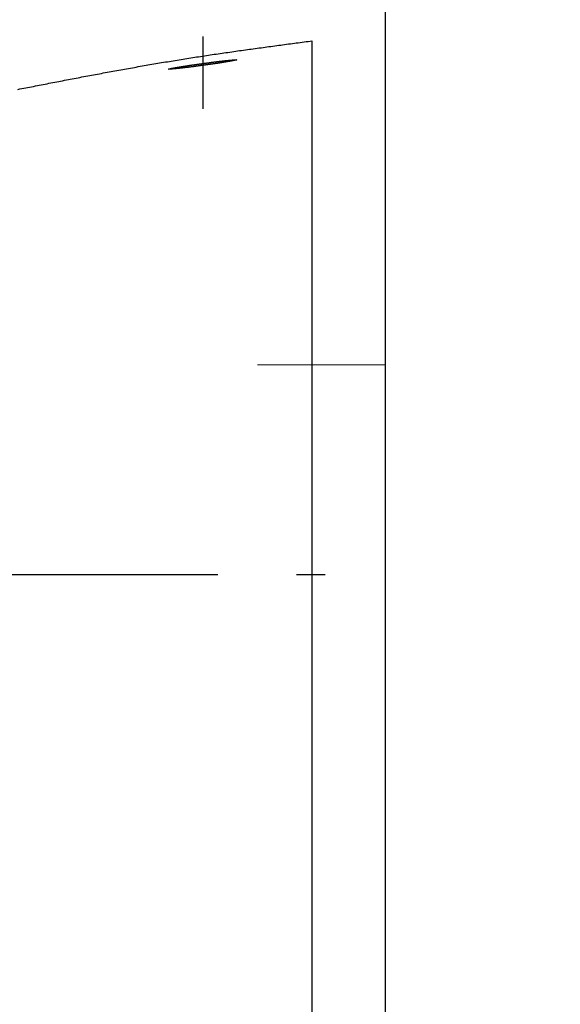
# Model space of a CAD drawing. Header units: millimetres. Extents: x -604189 to 881711, y -381903 to -7297.
# Tile 897 of 1056: x -558510 to -558338, y -165594 to -165280. Entities that reach past the tile are written whole.
import ezdxf

# ---------------------------------------------------------------- set-up
doc = ezdxf.new("R2010")
doc.units = ezdxf.units.MM
doc.header["$LTSCALE"] = 100
for name, pattern in [('0.5_0.5', [1, 0.5, -0.5]), ('ACAD_ISO04W100', [30.5, 24, -3, 0.5, -3]), ('CENTER', [2, 1.25, -0.25, 0.25, -0.25])]:
    doc.linetypes.add(name, pattern=pattern)
doc.layers.get('Defpoints').update_dxf_attribs({"color": 30})
doc.layers.add('2', color=2, linetype='Continuous', lineweight=25)
doc.layers.add('strop osie', color=80, linetype='ACAD_ISO04W100', lineweight=5)
doc.layers.add('OPIS', color=7, linetype='Continuous')
doc.styles.get("Standard").update_dxf_attribs({"font": 'romans.shx', "width": 0.5})
doc.dimstyles.new('1 50', dxfattribs={"dimtxt": 150, "dimasz": 80, "dimexe": 1, "dimexo": 1, "dimgap": 20, "dimtad": 1, "dimdec": 0, "dimlfac": 0.1, "dimtxsty": 'Standard', "dimblk": 'ARCHTICK', "dimcen": 200, "dimclrd": 2, "dimadec": 1, "dimazin": 0, "dimtfac": 1, "dimtdec": 0, "dimtmove": 0, "dimatfit": 3, "dimldrblk": 'ARCHTICK', "dimfxl": 120, "dimfxlon": 1, "dimtfill": 1, "dimarcsym": 0})

# ---------------------------------------------------------------- blocks, each defined once
blk = doc.blocks.new('_ArchTick')
at = {"layer": 'strop osie', "color": 0, "const_width": 0.15}
blk.add_lwpolyline([(-0.5, -0.5), (0.5, 0.5)], dxfattribs=at)
blk = doc.blocks.new('*D3294')
at = {"layer": 'Defpoints', "color": 0, "linetype": 'ByBlock', "lineweight": 5, "transparency": 16777216}
for p in [(-595783.13, -159420.3), (-593748.92, -159420.3), (-552118.94, -179940.3)]:
    blk.add_point(p, dxfattribs=at)
at = {"layer": 'OPIS', "color": 0, "linetype": 'Continuous', "lineweight": -2, "transparency": 16777216}
for p, q in [((-595723.13, -159420.3), (-595784.13, -159420.3)), ((-595723.13, -179940.3), (-595784.13, -179940.3))]:
    blk.add_line(p, q, dxfattribs=at)
at = {"layer": 'OPIS', "color": 2, "lineweight": -2, "transparency": 16777216}
blk.add_line((-595783.13, -179940.3), (-595783.13, -159420.3), dxfattribs=at)
at = {"layer": 'OPIS', "color": 2, "linetype": 'ByBlock', "lineweight": -2, "transparency": 16777216, "xscale": 80, "yscale": 80, "zscale": 80}
for p, rotation in [((-595783.13, -159420.3), 90), ((-595783.13, -179940.3), 270)]:
    blk.add_blockref('_ArchTick', p, dxfattribs=dict(at, rotation=rotation))
at = {"layer": 'OPIS', "color": 0, "linetype": 'ByBlock', "lineweight": 13, "transparency": 16777216, "insert": (-595878.13, -169680.3), "char_height": 150, "attachment_point": 5, "rotation": 90, "bg_fill": 3, "box_fill_scale": 1.1, "bg_fill_color": 256, "bg_fill_true_color": 13158600, "bg_fill_transparency": 0}
blk.add_mtext('2052', dxfattribs=at)

msp = doc.modelspace()

# ---------------------------------------------------------------- hatches: boundary and pattern name
at = {"layer": 'OPIS', "linetype": 'ByBlock', "lineweight": 15}
h = msp.add_hatch(dxfattribs=at)
h.set_pattern_fill('ANSI37', color=0, scale=80, angle=45)
h.set_pattern_definition([(90, (-306927.96, 32475.8), (-254, 0), []), (180, (-306927.96, 32475.8), (-3e-14, -254), [])])
h.paths.add_polyline_path([(-559745.62, -168470.3), (-559845.62, -168470.3), (-559845.62, -168410.3), (-559745.62, -168410.3), (-559745.62, -168350.3), (-560845.62, -168350.3), (-560845.62, -168410.3), (-560745.62, -168410.3), (-560745.62, -168470.3, 0.267949), (-560295.62, -169249.73), (-560295.62, -169481.18, -0.414214), (-559952.68, -169824.12, -1), (-560638.55, -169824.12, -0.414214), (-560295.62, -169481.18), (-560295.62, -169249.73, -0.267949), (-560745.62, -168470.3), (-560845.62, -168470.3), (-560845.62, -168350.3), (-561118.92, -168350.3), (-561118.92, -172095.29), (-559553.92, -172095.29), (-559553.92, -168350.3), (-559745.62, -168350.3)])
h.paths.add_polyline_path([(-560989.24, -171970.29), (-560989.24, -171369.43), (-560514.24, -171369.43, -0.414232), (-560506.24, -171377.43), (-560506.24, -171961.44, -0.403374), (-560513.94, -171969.43), (-560989.24, -171969.43), (-560998.92, -171970.29)], flags=16)
h.paths.add_polyline_path([(-560569.24, -171447.43), (-560569.24, -171891.43, -0.414209), (-560619.24, -171941.43), (-560824.24, -171941.43, -0.414225), (-560874.24, -171891.43), (-560874.24, -171447.43, -0.414209), (-560824.24, -171397.43), (-560619.24, -171397.43, -0.414216)], flags=0)
h.paths.add_polyline_path([(-560754.74, -171692.27), (-560768.26, -171689.53), (-560778.52, -171674.09), (-560777.58, -171669.43), (-560791.34, -171669.43), (-560788.51, -171683.42), (-560780.62, -171695.31), (-560768.73, -171703.21), (-560754.74, -171706.03)], flags=0)
h.paths.add_polyline_path([(-560926.54, -171669.43), (-560944.04, -171669.43), (-560944.04, -171669.43), (-560938.91, -171681.81), (-560926.54, -171686.93)], flags=0)
h.paths.add_polyline_path([(-559553.93, -164304.92), (-559553.93, -164080.3), (-560998.92, -164080.3), (-560998.92, -164130.3), (-561051.76, -164130.3), (-561051.76, -164230.3), (-561112.41, -164230.3), (-561118.26, -165128.24), (-561111.76, -165130.3), (-561051.76, -165130.3), (-561051.76, -165230.3), (-560998.92, -165230.3), (-560998.92, -165930.3), (-560968.92, -165930.3), (-559691.76, -165930.3), (-559691.76, -166884.92, -0.259771), (-560368.47, -166480.3), (-560576.78, -166480.3, -0.694758), (-561118.92, -166682.14), (-561118.92, -167150.3), (-559553.92, -167150.3), (-559553.92, -165742.59, -0.501722), (-560517.89, -165023.75, -0.501722)])
h.paths.add_polyline_path([(-561051.76, -166930.3), (-561051.76, -167030.3), (-561111.76, -167030.3), (-561111.76, -166930.3)], flags=16)
h.paths.add_polyline_path([(-559553.93, -164304.92, 0.501722), (-560517.89, -165023.75, 0.501722), (-559553.92, -165742.59)], flags=17)
h.paths.add_polyline_path([(-559017.89, -165023.75, 0.331805), (-559553.93, -164304.92), (-559553.92, -165742.59, 0.331804)], flags=17)
h.paths.add_polyline_path([(-558393.92, -165930.3), (-559553.92, -165930.3), (-559553.92, -167030.3), (-558393.92, -167030.3)])
edge = h.paths.add_edge_path(flags=16)
edge.add_ellipse((-558869.26, -166529.06), major_axis=(0, 174.94), ratio=0.835608, start_angle=0, end_angle=180, ccw=False)
edge.add_line((-558869.02, -166354.09), (-558868.84, -166354.11))
edge.add_line((-558868.84, -166354.11), (-558551.76, -166354.11))
edge.add_ellipse((-558534.04, -166361.13), major_axis=(0, 22.07), ratio=0.905257, start_angle=0, end_angle=83.7318, ccw=False)
edge.add_line((-558534.04, -166339.06), (-558415.44, -166339.06))
edge.add_line((-558415.44, -166339.06), (-558415.44, -166719.06))
edge.add_line((-558415.44, -166719.06), (-558534.04, -166719.06))
edge.add_ellipse((-558534.04, -166696.99), major_axis=(0, 22.07), ratio=0.905257, start_angle=108.5291, end_angle=180, ccw=False)
edge.add_line((-558552.98, -166704), (-558869.26, -166704))
edge = h.paths.add_edge_path(flags=16)
edge.add_ellipse((-558655.15, -165473.07), major_axis=(119.58, 0), ratio=0.975462, start_angle=134.5349, end_angle=225.4651, ccw=False)
edge.add_ellipse((-558571.36, -165553.09), major_axis=(-236.83, 0), ratio=0.975462, start_angle=293.0771, end_angle=315.0646, ccw=False)
edge.add_ellipse((-558581.12, -165519.06), major_axis=(-200.96, 0), ratio=0.975462, start_angle=268.8691, end_angle=294.416, ccw=False)
edge.add_line((-558577.16, -165323.07), (-558434.73, -165323.07))
edge.add_line((-558434.73, -165323.07), (-558434.73, -165623.07))
edge.add_line((-558434.73, -165623.07), (-558577.16, -165623.07))
edge.add_ellipse((-558581.12, -165427.08), major_axis=(200.96, 0), ratio=0.975462, start_angle=245.584, end_angle=271.1309, ccw=False)
edge.add_ellipse((-558571.36, -165393.05), major_axis=(-236.83, 0), ratio=0.975462, start_angle=404.9354, end_angle=426.9229, ccw=False)
h.paths.add_polyline_path([(-559691.76, -166075.3), (-560476.99, -166075.3, 0.131652), (-560368.47, -166480.3), (-559691.76, -166480.3)], flags=17)
h.paths.add_polyline_path([(-560476.99, -166075.3), (-559691.76, -166075.3), (-559691.76, -165930.3), (-560991.76, -165930.3), (-561051.76, -165930.3), (-561051.76, -166030.3), (-561118.92, -166030.3), (-561118.92, -166278.47, -0.694758), (-560576.78, -166480.3), (-560368.47, -166480.3, -0.131652)], flags=17)
h.paths.add_polyline_path([(-571773.92, -161590.54), (-574108.19, -161590.54), (-574098.92, -166615.29), (-571773.92, -166615.28)])
h.paths.add_polyline_path([(-559933.22, -164919.2), (-558639.2, -164919.2), (-558639.2, -164793.34), (-559933.22, -164793.34)], flags=25)
h.paths.add_polyline_path([(-560038.72, -166687.59), (-559732.99, -166687.59), (-559732.99, -166284.59), (-560038.72, -166284.59)], flags=25)
h.paths.add_polyline_path([(-559928.87, -165007.1), (-559413.75, -165007.1), (-559413.75, -164907.76), (-559928.87, -164907.76)], flags=9)
h.paths.add_polyline_path([(-559933.22, -164919.2), (-558639.2, -164919.2), (-558639.2, -164793.34), (-559933.22, -164793.34)], flags=25)
h.paths.add_polyline_path([(-560330.86, -165014.58), (-559994.18, -165014.58), (-559994.18, -164899.19), (-560330.86, -164899.19)], flags=24)
h.paths.add_polyline_path([(-560290.2, -164902.84), (-560108.35, -164902.84), (-560108.35, -164804.81), (-560290.2, -164804.81)], flags=24)
h.paths.add_polyline_path([(-560498.87, -166997.34), (-559983.74, -166997.34), (-559983.74, -166898), (-560498.87, -166898)], flags=24)
h.paths.add_polyline_path([(-560498.79, -166887.34), (-559655.72, -166887.34), (-559655.72, -166788), (-560498.79, -166788)], flags=24)
h.paths.add_polyline_path([(-560900.85, -167004.82), (-560564.18, -167004.82), (-560564.18, -166889.44), (-560900.85, -166889.44)], flags=24)
h.paths.add_polyline_path([(-560860.2, -166893.08), (-560678.35, -166893.08), (-560678.35, -166795.05), (-560860.2, -166795.05)], flags=24)
h.paths.add_polyline_path([(-560525.17, -170610.56), (-560010.05, -170610.56), (-560010.05, -170511.22), (-560525.17, -170511.22)], flags=24)
h.paths.add_polyline_path([(-560529.51, -170522.67), (-559444.31, -170522.67), (-559444.31, -170396.8), (-560529.51, -170396.8)], flags=9)
h.paths.add_polyline_path([(-560927.16, -170618.04), (-560590.48, -170618.04), (-560590.48, -170502.66), (-560927.16, -170502.66)], flags=24)
h.paths.add_polyline_path([(-560886.5, -170506.3), (-560704.65, -170506.3), (-560704.65, -170408.27), (-560886.5, -170408.27)], flags=24)
h.paths.add_polyline_path([(-560065.3, -168940.36), (-560065.3, -168600.66), (-560513.08, -168600.66), (-560513.08, -168940.36)], flags=24)
h.paths.add_polyline_path([(-559111.53, -164087.39), (-558760.99, -164087.39), (-558760.82, -164093.19), (-558760.64, -164099), (-558760.48, -164104.8), (-558760.31, -164110.61), (-558760.15, -164116.41), (-558759.99, -164122.22), (-558759.84, -164128.03), (-558759.68, -164133.83), (-558759.53, -164139.64), (-558759.39, -164145.44), (-558759.24, -164151.25), (-558759.1, -164157.06), (-558758.97, -164162.86), (-558758.83, -164168.67), (-558758.7, -164174.47), (-558758.57, -164180.28), (-558758.45, -164186.09), (-558758.33, -164191.89), (-558758.21, -164197.7), (-558758.09, -164203.51), (-558757.98, -164209.32), (-558757.87, -164215.12), (-558757.77, -164220.93), (-558757.66, -164226.74), (-558757.56, -164232.54), (-558757.47, -164238.35), (-558757.37, -164244.16), (-558757.28, -164249.96), (-558757.19, -164255.77), (-558757.11, -164261.58), (-558757.02, -164267.39), (-558756.95, -164273.19), (-558756.87, -164279), (-558756.8, -164284.81), (-558756.73, -164290.62), (-558756.66, -164296.42), (-558756.6, -164302.23), (-558756.54, -164308.04), (-558756.48, -164313.85), (-558756.43, -164319.65), (-558756.38, -164325.46), (-558756.33, -164331.27), (-558756.29, -164337.08), (-558756.25, -164342.89), (-558756.21, -164348.69), (-558756.18, -164354.5), (-558756.15, -164360.31), (-558756.12, -164366.12), (-558756.09, -164371.92), (-558756.07, -164377.73), (-558756.04, -164383.54), (-558756.02, -164389.35), (-558756, -164395.16), (-558756, -164400.96), (-558756.01, -164406.77), (-558756.03, -164412.58), (-558756.07, -164418.39), (-558756.13, -164424.2), (-558756.21, -164430), (-558756.31, -164435.81), (-558756.42, -164441.62), (-558756.56, -164447.42), (-558756.72, -164453.23), (-558756.9, -164459.03), (-558757.1, -164464.84), (-558757.32, -164470.64), (-558757.57, -164476.45), (-558757.84, -164482.25), (-558758.14, -164488.05), (-558758.47, -164493.85), (-558758.84, -164499.64), (-558759.24, -164505.44), (-558759.68, -164511.23), (-558760.17, -164517.01), (-558760.73, -164522.8), (-558761.35, -164528.57), (-558762.06, -164534.33), (-558762.87, -164540.08), (-558763.81, -164545.82), (-558764.88, -164551.52), (-558766.12, -164557.2), (-558767.54, -164562.83), (-558769.18, -164568.4), (-558771.06, -164573.89), (-558773.23, -164579.28), (-558775.74, -164584.52), (-558778.61, -164589.57), (-558781.9, -164594.35), (-558785.63, -164598.8), (-558789.81, -164602.83), (-558794.37, -164606.41), (-558799.26, -164609.56), (-558804.38, -164612.28), (-558809.69, -164614.63), (-558815.14, -164616.63), (-558820.69, -164618.33), (-558826.33, -164619.75), (-558832.01, -164620.95), (-558837.73, -164621.95), (-558843.48, -164622.79), (-558849.24, -164623.49), (-558855.02, -164624.09), (-558860.81, -164624.61), (-558866.6, -164625.06), (-558872.39, -164625.43), (-558878.19, -164625.74), (-558883.99, -164626), (-558889.8, -164626.2), (-558895.6, -164626.36), (-558901.41, -164626.48), (-558907.22, -164626.57), (-558913.03, -164626.63), (-558918.83, -164626.66), (-558924.64, -164626.68), (-558930.45, -164626.69), (-558936.26, -164626.69), (-558941.52, -164626.69), (-558946.78, -164626.69), (-558952.05, -164626.67), (-558957.31, -164626.65), (-558962.57, -164626.6), (-558967.84, -164626.54), (-558973.1, -164626.45), (-558978.36, -164626.33), (-558983.62, -164626.17), (-558988.88, -164625.98), (-558994.14, -164625.75), (-558999.4, -164625.47), (-559004.65, -164625.14), (-559009.9, -164624.76), (-559015.14, -164624.31), (-559020.38, -164623.8), (-559025.61, -164623.22), (-559030.83, -164622.54), (-559036.04, -164621.75), (-559041.22, -164620.81), (-559046.36, -164619.71), (-559051.47, -164618.42), (-559056.51, -164616.92), (-559061.47, -164615.16), (-559066.33, -164613.13), (-559071.04, -164610.8), (-559075.58, -164608.14), (-559079.89, -164605.12), (-559083.92, -164601.74), (-559087.62, -164598), (-559090.94, -164593.92), (-559093.91, -164589.57), (-559096.53, -164585), (-559098.84, -164580.28), (-559100.87, -164575.42), (-559102.66, -164570.47), (-559104.24, -164565.45), (-559105.62, -164560.37), (-559106.84, -164555.25), (-559107.91, -164550.1), (-559108.86, -164544.92), (-559109.69, -164539.73), (-559110.43, -164534.51), (-559111.08, -164529.29), (-559111.66, -164524.06), (-559112.18, -164518.82), (-559112.64, -164513.58), (-559113.06, -164508.33), (-559113.44, -164503.08), (-559113.79, -164497.83), (-559114.12, -164492.58), (-559114.41, -164487.32), (-559114.68, -164482.07), (-559114.93, -164476.81), (-559115.16, -164471.55), (-559115.36, -164466.29), (-559115.55, -164461.03), (-559115.72, -164455.77), (-559115.87, -164450.51), (-559116.01, -164445.25), (-559116.12, -164439.98), (-559116.23, -164434.72), (-559116.31, -164429.46), (-559116.38, -164424.2), (-559116.44, -164418.93), (-559116.48, -164413.67), (-559116.5, -164408.41), (-559116.52, -164403.14), (-559116.51, -164397.88), (-559116.5, -164392.62), (-559116.49, -164387.35), (-559116.47, -164382.09), (-559116.45, -164376.83), (-559116.42, -164371.56), (-559116.4, -164366.3), (-559116.37, -164361.04), (-559116.34, -164355.77), (-559116.31, -164350.51), (-559116.28, -164345.25), (-559116.25, -164339.98), (-559116.21, -164334.72), (-559116.17, -164329.46), (-559116.13, -164324.19), (-559116.08, -164318.93), (-559116.03, -164313.67), (-559115.98, -164308.4), (-559115.93, -164303.14), (-559115.87, -164297.88), (-559115.81, -164292.61), (-559115.75, -164287.35), (-559115.68, -164282.09), (-559115.62, -164276.82), (-559115.55, -164271.56), (-559115.48, -164266.3), (-559115.4, -164261.03), (-559115.32, -164255.77), (-559115.24, -164250.51), (-559115.16, -164245.25), (-559115.08, -164239.98), (-559114.99, -164234.72), (-559114.9, -164229.46), (-559114.81, -164224.2), (-559114.71, -164218.93), (-559114.62, -164213.67), (-559114.52, -164208.41), (-559114.41, -164203.15), (-559114.31, -164197.88), (-559114.2, -164192.62), (-559114.09, -164187.36), (-559113.98, -164182.1), (-559113.87, -164176.83), (-559113.75, -164171.57), (-559113.63, -164166.31), (-559113.51, -164161.05), (-559113.38, -164155.79), (-559113.25, -164150.52), (-559113.12, -164145.26), (-559112.99, -164140), (-559112.86, -164134.74), (-559112.72, -164129.48), (-559112.58, -164124.22), (-559112.44, -164118.95), (-559112.29, -164113.69), (-559112.14, -164108.43), (-559111.99, -164103.17), (-559111.84, -164097.91), (-559111.68, -164092.65)])
edge = h.paths.add_edge_path()
edge.add_line((-558393.92, -164080.3), (-559553.93, -164080.3))
edge.add_line((-559553.93, -164080.3), (-559553.93, -164304.92))
edge.add_arc((-559767.89, -165023.75), 750, 0, 73.42431, ccw=False)
edge.add_arc((-559767.89, -165023.75), 750, -73.42425, 0, ccw=False)
edge.add_line((-559553.92, -165742.59), (-559553.92, -165830.3))
edge.add_line((-559553.92, -165830.3), (-558393.92, -165830.3))
edge.add_line((-558393.92, -165830.3), (-558393.92, -164080.3))

# ---------------------------------------------------------------- linework, layer by layer
at = {"layer": '2', "color": 0, "lineweight": 25}
msp.add_lwpolyline([(-558393.92, -165830.3), (-558393.92, -159870.3)], dxfattribs=at)

# ---------------------------------------------------------------- next in the draw order: dimensions: what is measured, and where the dimension line sits
at = {"layer": 'OPIS', "color": 0, "linetype": 'ByBlock', "lineweight": 13}
dim = msp.add_linear_dim(base=(-595783.13, -159420.3), p1=(-552118.94, -179940.3), p2=(-593748.92, -159420.3), angle=90, dimstyle='1 50', override={"dimtmove": 1, "dimfxl": 60, "dimarcsym": 1}, dxfattribs=at)
dim.commit()
dim.dimension.update_dxf_attribs({"geometry": '*D3294', "text_midpoint": (-595878.13, -169680.3)})

# ---------------------------------------------------------------- next in the draw order: hatches: boundary and pattern name
at = {"layer": 'OPIS', "linetype": '0.5_0.5', "lineweight": 13}
h = msp.add_hatch(dxfattribs=at)
h.set_pattern_fill('ANSI37', color=0, scale=130)
h.set_pattern_definition([(45, (-597218.54, 256668.8), (-291.85832, 291.85832), []), (135, (-597218.54, 256668.8), (-291.85832, -291.85832), [])])
edge = h.paths.add_edge_path(flags=16)
edge.add_line((-570958.92, -168985.28), (-571058.92, -168985.28))
edge.add_line((-571058.92, -168985.28), (-572598.92, -168985.28))
edge.add_line((-572598.92, -168985.28), (-572598.92, -170470.3))
edge.add_line((-572598.92, -170470.3), (-570825.76, -170470.3))
edge.add_arc((-570508.92, -170339.1), 342.94, 180, 202.4936, ccw=False)
edge.add_arc((-570508.92, -170339.1), 342.94, 90, 180, ccw=False)
edge.add_line((-570508.92, -169996.16), (-570508.92, -169764.7))
edge.add_arc((-570058.92, -168985.28), 900, 180, 240, ccw=False)
edge = h.paths.add_edge_path(flags=17)
edge.add_line((-569358.92, -170085.28), (-569358.92, -168985.28))
edge.add_line((-569358.92, -168985.28), (-569358.92, -168985.28))
edge.add_line((-569358.92, -168985.28), (-569958.92, -168985.28))
edge.add_line((-569958.92, -168985.28), (-570058.92, -168985.28))
edge.add_line((-570058.92, -168985.28), (-570058.92, -168925.28))
edge.add_line((-570058.92, -168925.28), (-569958.92, -168925.28))
edge.add_line((-569958.92, -168925.28), (-569958.92, -168865.28))
edge.add_line((-569958.92, -168865.28), (-569358.92, -168865.28))
edge.add_line((-569358.92, -168865.28), (-569358.92, -166865.28))
edge.add_line((-569358.92, -166865.28), (-574098.92, -166865.29))
edge.add_line((-574098.92, -166865.29), (-574098.91, -171970.3))
edge.add_line((-574098.91, -171970.3), (-572608.91, -171970.3))
edge.add_line((-572608.91, -171970.3), (-571504.91, -170590.3))
edge.add_line((-571504.91, -170590.3), (-572718.92, -170590.3))
edge.add_line((-572718.92, -170590.3), (-572718.92, -168865.28))
edge.add_line((-572718.92, -168865.28), (-571058.92, -168865.28))
edge.add_line((-571058.92, -168865.28), (-571058.92, -168925.28))
edge.add_line((-571058.92, -168925.28), (-570958.92, -168925.28))
edge.add_line((-570958.92, -168925.28), (-570958.92, -168985.28))
edge.add_arc((-570058.92, -168985.28), 900, 180, 240)
edge.add_line((-570508.92, -169764.7), (-570508.92, -169996.16))
edge.add_arc((-570508.92, -170339.1), 342.94, 0, 90, ccw=False)
edge.add_arc((-570508.92, -170339.1), 342.94, 208.9799, 360, ccw=False)
edge.add_line((-570808.91, -170505.25), (-570808.91, -171171.09))
edge.add_arc((-570808.91, -171220.3), 49.21, 0, 90, ccw=False)
edge.add_arc((-570808.91, -171220.3), 49.21, 270, 360, ccw=False)
edge.add_line((-570808.91, -171269.51), (-570808.91, -171970.3))
edge.add_line((-570808.91, -171970.3), (-569358.91, -171970.3))
edge.add_line((-569358.91, -171970.3), (-569358.92, -170085.28))
h.paths.add_polyline_path([(-561118.92, -159870.3), (-590334.66, -159870.3), (-590334.66, -161470.3), (-562318.92, -161470.3), (-562318.92, -172095.29), (-561118.92, -172095.29), (-561118.92, -168350.3), (-552073.92, -168350.3), (-552073.92, -167150.3), (-561118.92, -167150.3)])
h.paths.add_polyline_path([(-572856.93, -169813.68), (-569451.07, -169813.68), (-569451.07, -169408.68), (-572856.93, -169408.68)], flags=16)

# ---------------------------------------------------------------- next in the draw order: linework, layer by layer
at = {"color": 0, "linetype": 'ByBlock'}
msp.add_lwpolyline([(-558417.34, -165286.87), (-558417.34, -165626.87)], dxfattribs=at)
at = {"color": 0}
for points in [[(-558510.98, -165302.32, 0), (-558510.37, -165302.2, 0), (-558509.75, -165302.08, 0), (-558509.13, -165301.96, 0), (-558508.51, -165301.84, 0), (-558507.9, -165301.72, 0), (-558507.28, -165301.6, 0), (-558506.66, -165301.48, 0), (-558506.05, -165301.36, 0), (-558505.43, -165301.24, 0), (-558504.81, -165301.11, 0), (-558504.19, -165300.99, 0), (-558503.58, -165300.87, 0), (-558502.96, -165300.75, 0), (-558502.34, -165300.63, 0), (-558501.72, -165300.51, 0), (-558501.11, -165300.39, 0), (-558500.49, -165300.27, 0), (-558499.87, -165300.15, 0), (-558499.26, -165300.03, 0), (-558498.64, -165299.92, 0), (-558498.02, -165299.8, 0), (-558497.4, -165299.68, 0), (-558496.79, -165299.56, 0), (-558496.17, -165299.44, 0), (-558495.55, -165299.32, 0), (-558494.93, -165299.2, 0), (-558494.32, -165299.08, 0), (-558493.7, -165298.97, 0), (-558493.08, -165298.85, 0), (-558492.46, -165298.73, 0), (-558491.84, -165298.61, 0), (-558491.23, -165298.5, 0), (-558490.61, -165298.38, 0), (-558489.99, -165298.26, 0), (-558489.37, -165298.14, 0), (-558488.76, -165298.03, 0), (-558488.14, -165297.91, 0), (-558487.52, -165297.8, 0), (-558486.9, -165297.68, 0), (-558486.28, -165297.56, 0), (-558485.67, -165297.45, 0), (-558485.05, -165297.33, 0), (-558484.43, -165297.22, 0), (-558483.81, -165297.1, 0), (-558483.19, -165296.99, 0), (-558482.58, -165296.88, 0), (-558481.96, -165296.76, 0), (-558481.34, -165296.65, 0), (-558480.72, -165296.54, 0), (-558480.1, -165296.42, 0), (-558479.48, -165296.31, 0), (-558478.86, -165296.2, 0), (-558478.25, -165296.09, 0), (-558477.63, -165295.97, 0), (-558477.01, -165295.86, 0), (-558476.39, -165295.75, 0), (-558475.77, -165295.64, 0), (-558475.15, -165295.53, 0), (-558474.53, -165295.42, 0), (-558473.91, -165295.31, 0), (-558473.3, -165295.2, 0), (-558472.68, -165295.09, 0), (-558472.06, -165294.98, 0), (-558471.44, -165294.87, 0), (-558470.82, -165294.77, 0), (-558470.2, -165294.66, 0), (-558469.58, -165294.55, 0), (-558468.96, -165294.45, 0), (-558468.34, -165294.34, 0), (-558467.72, -165294.23, 0), (-558467.1, -165294.13, 0), (-558466.48, -165294.02, 0), (-558465.86, -165293.92, 0), (-558465.24, -165293.81, 0), (-558464.62, -165293.71, 0), (-558464, -165293.6, 0), (-558463.38, -165293.5, 0), (-558462.76, -165293.4, 0), (-558462.14, -165293.3, 0), (-558461.52, -165293.19, 0), (-558460.9, -165293.09, 0), (-558460.28, -165292.99, 0), (-558459.66, -165292.89, 0), (-558459.04, -165292.79, 0), (-558458.42, -165292.69, 0), (-558457.8, -165292.59, 0), (-558457.18, -165292.49, 0), (-558456.56, -165292.4, 0), (-558455.94, -165292.3, 0), (-558455.32, -165292.2, 0), (-558454.7, -165292.1, 0), (-558454.07, -165292.01, 0), (-558453.45, -165291.91, 0), (-558452.83, -165291.82, 0), (-558452.21, -165291.72, 0), (-558451.59, -165291.63, 0), (-558450.97, -165291.53, 0), (-558450.35, -165291.44, 0), (-558449.72, -165291.35, 0), (-558449.1, -165291.25, 0), (-558448.48, -165291.16, 0), (-558447.86, -165291.07, 0), (-558447.24, -165290.98, 0), (-558446.62, -165290.89, 0), (-558445.99, -165290.8, 0), (-558445.37, -165290.71, 0), (-558444.75, -165290.61, 0), (-558444.13, -165290.53, 0), (-558443.5, -165290.44, 0), (-558442.88, -165290.35, 0), (-558442.26, -165290.26, 0), (-558441.64, -165290.17, 0), (-558441.02, -165290.08, 0), (-558440.39, -165289.99, 0), (-558439.77, -165289.9, 0), (-558439.15, -165289.82, 0), (-558438.53, -165289.73, 0), (-558437.9, -165289.64, 0), (-558437.28, -165289.56, 0), (-558436.66, -165289.47, 0), (-558436.03, -165289.38, 0), (-558435.41, -165289.3, 0), (-558434.79, -165289.21, 0), (-558434.17, -165289.13, 0), (-558433.54, -165289.04, 0), (-558432.92, -165288.96, 0), (-558432.3, -165288.87, 0), (-558431.67, -165288.79, 0), (-558431.05, -165288.7, 0), (-558430.43, -165288.62, 0), (-558429.8, -165288.53, 0), (-558429.18, -165288.45, 0), (-558428.56, -165288.37, 0), (-558427.94, -165288.28, 0), (-558427.31, -165288.2, 0), (-558426.69, -165288.12, 0), (-558426.07, -165288.03, 0), (-558425.44, -165287.95, 0), (-558424.82, -165287.87, 0), (-558424.2, -165287.78, 0), (-558423.57, -165287.7, 0), (-558422.95, -165287.62, 0), (-558422.33, -165287.53, 0), (-558421.7, -165287.45, 0), (-558421.08, -165287.37, 0), (-558420.46, -165287.29, 0), (-558419.83, -165287.2, 0), (-558419.21, -165287.12, 0), (-558418.59, -165287.04, 0), (-558417.96, -165286.96, 0), (-558417.34, -165286.87, 0)], [(-558452.14, -165294.68, 0), (-558452.2, -165294.68, 0), (-558452.27, -165294.69, 0), (-558452.34, -165294.7, 0), (-558452.4, -165294.71, 0), (-558452.47, -165294.72, 0), (-558452.53, -165294.73, 0), (-558452.6, -165294.74, 0), (-558452.67, -165294.75, 0), (-558452.73, -165294.76, 0), (-558452.8, -165294.77, 0), (-558452.87, -165294.78, 0), (-558452.93, -165294.79, 0), (-558453, -165294.8, 0), (-558453.07, -165294.8, 0), (-558453.13, -165294.81, 0), (-558453.2, -165294.82, 0), (-558453.27, -165294.83, 0), (-558453.33, -165294.84, 0), (-558453.4, -165294.85, 0), (-558453.47, -165294.86, 0), (-558453.54, -165294.87, 0), (-558453.61, -165294.88, 0), (-558453.68, -165294.89, 0), (-558453.74, -165294.9, 0), (-558453.81, -165294.91, 0), (-558453.88, -165294.92, 0), (-558453.95, -165294.93, 0), (-558454.02, -165294.94, 0), (-558454.09, -165294.95, 0), (-558454.16, -165294.96, 0), (-558454.23, -165294.97, 0), (-558454.3, -165294.98, 0), (-558454.38, -165294.99, 0), (-558454.45, -165295, 0), (-558454.52, -165295.01, 0), (-558454.59, -165295.02, 0), (-558454.66, -165295.03, 0), (-558454.74, -165295.04, 0), (-558454.81, -165295.05, 0), (-558454.89, -165295.06, 0), (-558454.96, -165295.07, 0), (-558455.03, -165295.08, 0), (-558455.11, -165295.09, 0), (-558455.19, -165295.1, 0), (-558455.26, -165295.11, 0), (-558455.34, -165295.12, 0), (-558455.42, -165295.13, 0), (-558455.49, -165295.14, 0), (-558455.57, -165295.15, 0), (-558455.65, -165295.16, 0), (-558455.73, -165295.17, 0), (-558455.81, -165295.18, 0), (-558455.89, -165295.19, 0), (-558455.97, -165295.2, 0), (-558456.05, -165295.21, 0), (-558456.13, -165295.22, 0), (-558456.22, -165295.23, 0), (-558456.3, -165295.24, 0), (-558456.38, -165295.25, 0), (-558456.47, -165295.26, 0), (-558456.55, -165295.27, 0), (-558456.64, -165295.28, 0), (-558456.72, -165295.3, 0), (-558456.81, -165295.31, 0), (-558456.9, -165295.32, 0), (-558456.99, -165295.33, 0), (-558457.08, -165295.34, 0), (-558457.17, -165295.35, 0), (-558457.26, -165295.36, 0), (-558457.35, -165295.37, 0), (-558457.44, -165295.38, 0), (-558457.53, -165295.39, 0), (-558457.62, -165295.4, 0), (-558457.72, -165295.41, 0), (-558457.81, -165295.43, 0), (-558457.91, -165295.44, 0), (-558458, -165295.45, 0), (-558458.1, -165295.46, 0), (-558458.2, -165295.47, 0), (-558458.3, -165295.48, 0), (-558458.4, -165295.49, 0), (-558458.5, -165295.5, 0), (-558458.6, -165295.51, 0), (-558458.7, -165295.53, 0), (-558458.81, -165295.54, 0), (-558458.91, -165295.55, 0), (-558459.01, -165295.56, 0), (-558459.12, -165295.57, 0), (-558459.23, -165295.58, 0), (-558459.33, -165295.59, 0), (-558459.44, -165295.6, 0), (-558459.55, -165295.62, 0), (-558459.66, -165295.63, 0), (-558459.77, -165295.64, 0), (-558459.89, -165295.65, 0), (-558460, -165295.66, 0), (-558460.11, -165295.67, 0), (-558460.23, -165295.69, 0), (-558460.34, -165295.7, 0), (-558460.46, -165295.71, 0), (-558460.57, -165295.72, 0), (-558460.69, -165295.73, 0), (-558460.8, -165295.74, 0), (-558460.91, -165295.75, 0), (-558461.03, -165295.76, 0), (-558461.14, -165295.77, 0), (-558461.25, -165295.78, 0), (-558461.36, -165295.79, 0), (-558461.47, -165295.8, 0), (-558461.57, -165295.81, 0), (-558461.67, -165295.82, 0), (-558461.78, -165295.83, 0), (-558461.87, -165295.84, 0), (-558461.97, -165295.85, 0), (-558462.06, -165295.85, 0), (-558462.15, -165295.86, 0), (-558462.24, -165295.87, 0), (-558462.32, -165295.87, 0), (-558462.4, -165295.88, 0), (-558462.48, -165295.88, 0), (-558462.55, -165295.89, 0), (-558462.62, -165295.89, 0), (-558462.68, -165295.89, 0), (-558462.74, -165295.9, 0), (-558462.8, -165295.9, 0), (-558462.85, -165295.9, 0), (-558462.89, -165295.9, 0), (-558462.93, -165295.9, 0), (-558462.96, -165295.9, 0), (-558462.99, -165295.89, 0), (-558463.01, -165295.89, 0), (-558463.03, -165295.89, 0), (-558463.03, -165295.88, 0), (-558463.04, -165295.88, 0), (-558463.03, -165295.87, 0), (-558463.02, -165295.86, 0), (-558463, -165295.86, 0), (-558462.98, -165295.85, 0), (-558462.95, -165295.84, 0), (-558462.92, -165295.83, 0), (-558462.88, -165295.82, 0), (-558462.83, -165295.8, 0), (-558462.78, -165295.79, 0), (-558462.73, -165295.78, 0), (-558462.67, -165295.76, 0), (-558462.6, -165295.75, 0), (-558462.53, -165295.73, 0), (-558462.46, -165295.72, 0), (-558462.39, -165295.7, 0), (-558462.31, -165295.69, 0), (-558462.22, -165295.67, 0), (-558462.13, -165295.65, 0), (-558462.04, -165295.63, 0), (-558461.95, -165295.62, 0), (-558461.85, -165295.6, 0), (-558461.76, -165295.58, 0), (-558461.66, -165295.56, 0), (-558461.55, -165295.54, 0), (-558461.45, -165295.52, 0), (-558461.34, -165295.5, 0), (-558461.23, -165295.48, 0), (-558461.12, -165295.46, 0), (-558461.01, -165295.44, 0), (-558460.9, -165295.42, 0), (-558460.79, -165295.4, 0), (-558460.67, -165295.38, 0), (-558460.56, -165295.36, 0), (-558460.44, -165295.34, 0), (-558460.33, -165295.32, 0), (-558460.22, -165295.3, 0), (-558460.1, -165295.28, 0), (-558459.99, -165295.26, 0), (-558459.88, -165295.24, 0), (-558459.76, -165295.23, 0), (-558459.65, -165295.21, 0), (-558459.54, -165295.19, 0), (-558459.44, -165295.17, 0), (-558459.33, -165295.15, 0), (-558459.22, -165295.13, 0), (-558459.11, -165295.12, 0), (-558459.01, -165295.1, 0), (-558458.91, -165295.08, 0), (-558458.8, -165295.06, 0), (-558458.7, -165295.05, 0), (-558458.6, -165295.03, 0), (-558458.5, -165295.01, 0), (-558458.4, -165295, 0), (-558458.3, -165294.98, 0), (-558458.2, -165294.97, 0), (-558458.1, -165294.95, 0), (-558458.01, -165294.94, 0), (-558457.91, -165294.92, 0), (-558457.82, -165294.91, 0), (-558457.72, -165294.89, 0), (-558457.63, -165294.88, 0), (-558457.53, -165294.86, 0), (-558457.44, -165294.85, 0), (-558457.35, -165294.83, 0), (-558457.26, -165294.82, 0), (-558457.17, -165294.81, 0), (-558457.08, -165294.79, 0), (-558456.99, -165294.78, 0), (-558456.9, -165294.76, 0), (-558456.82, -165294.75, 0), (-558456.73, -165294.74, 0), (-558456.64, -165294.73, 0), (-558456.56, -165294.71, 0), (-558456.47, -165294.7, 0), (-558456.39, -165294.69, 0), (-558456.31, -165294.68, 0), (-558456.22, -165294.66, 0), (-558456.14, -165294.65, 0), (-558456.06, -165294.64, 0), (-558455.98, -165294.63, 0), (-558455.9, -165294.62, 0), (-558455.82, -165294.6, 0), (-558455.74, -165294.59, 0), (-558455.66, -165294.58, 0), (-558455.58, -165294.57, 0), (-558455.5, -165294.56, 0), (-558455.43, -165294.55, 0), (-558455.35, -165294.54, 0), (-558455.27, -165294.53, 0)], [(-558455.27, -165294.53, 0), (-558455.18, -165294.51, 0), (-558455.09, -165294.5, 0), (-558454.99, -165294.49, 0), (-558454.9, -165294.47, 0), (-558454.81, -165294.46, 0), (-558454.72, -165294.45, 0), (-558454.63, -165294.44, 0), (-558454.54, -165294.42, 0), (-558454.45, -165294.41, 0), (-558454.37, -165294.4, 0), (-558454.28, -165294.39, 0), (-558454.19, -165294.38, 0), (-558454.11, -165294.37, 0), (-558454.02, -165294.35, 0), (-558453.93, -165294.34, 0), (-558453.85, -165294.33, 0), (-558453.76, -165294.32, 0), (-558453.68, -165294.31, 0), (-558453.6, -165294.3, 0), (-558453.51, -165294.29, 0), (-558453.43, -165294.27, 0), (-558453.34, -165294.26, 0), (-558453.26, -165294.25, 0), (-558453.18, -165294.24, 0), (-558453.1, -165294.23, 0), (-558453.01, -165294.22, 0), (-558452.93, -165294.21, 0), (-558452.85, -165294.2, 0), (-558452.77, -165294.19, 0), (-558452.69, -165294.17, 0), (-558452.61, -165294.16, 0), (-558452.53, -165294.15, 0), (-558452.44, -165294.14, 0), (-558452.36, -165294.13, 0), (-558452.28, -165294.12, 0), (-558452.2, -165294.11, 0), (-558452.12, -165294.1, 0), (-558452.04, -165294.09, 0), (-558451.96, -165294.07, 0), (-558451.88, -165294.06, 0), (-558451.8, -165294.05, 0), (-558451.71, -165294.04, 0), (-558451.63, -165294.03, 0), (-558451.55, -165294.02, 0), (-558451.47, -165294.01, 0), (-558451.39, -165294, 0), (-558451.31, -165293.98, 0), (-558451.22, -165293.97, 0), (-558451.14, -165293.96, 0), (-558451.06, -165293.95, 0), (-558450.98, -165293.94, 0), (-558450.89, -165293.93, 0), (-558450.81, -165293.91, 0), (-558450.73, -165293.9, 0), (-558450.64, -165293.89, 0), (-558450.56, -165293.88, 0), (-558450.47, -165293.87, 0), (-558450.39, -165293.86, 0), (-558450.3, -165293.84, 0), (-558450.22, -165293.83, 0), (-558450.13, -165293.82, 0), (-558450.04, -165293.81, 0), (-558449.96, -165293.8, 0), (-558449.87, -165293.78, 0), (-558449.78, -165293.77, 0), (-558449.69, -165293.76, 0), (-558449.6, -165293.75, 0), (-558449.51, -165293.73, 0), (-558449.42, -165293.72, 0), (-558449.33, -165293.71, 0), (-558449.24, -165293.7, 0), (-558449.14, -165293.68, 0), (-558449.05, -165293.67, 0), (-558448.96, -165293.66, 0), (-558448.86, -165293.65, 0), (-558448.77, -165293.63, 0), (-558448.67, -165293.62, 0), (-558448.57, -165293.61, 0), (-558448.48, -165293.6, 0), (-558448.38, -165293.58, 0), (-558448.28, -165293.57, 0), (-558448.18, -165293.56, 0), (-558448.08, -165293.55, 0), (-558447.97, -165293.53, 0), (-558447.87, -165293.52, 0), (-558447.77, -165293.51, 0), (-558447.66, -165293.49, 0), (-558447.56, -165293.48, 0), (-558447.45, -165293.47, 0), (-558447.34, -165293.45, 0), (-558447.23, -165293.44, 0), (-558447.12, -165293.43, 0), (-558447.01, -165293.41, 0), (-558446.9, -165293.4, 0), (-558446.79, -165293.39, 0), (-558446.67, -165293.37, 0), (-558446.56, -165293.36, 0), (-558446.44, -165293.35, 0), (-558446.32, -165293.33, 0), (-558446.2, -165293.32, 0), (-558446.08, -165293.31, 0), (-558445.96, -165293.29, 0), (-558445.84, -165293.28, 0), (-558445.71, -165293.27, 0), (-558445.59, -165293.25, 0), (-558445.46, -165293.24, 0), (-558445.34, -165293.22, 0), (-558445.21, -165293.21, 0), (-558445.08, -165293.2, 0), (-558444.94, -165293.18, 0), (-558444.81, -165293.17, 0), (-558444.67, -165293.15, 0), (-558444.54, -165293.14, 0), (-558444.4, -165293.13, 0), (-558444.26, -165293.11, 0), (-558444.12, -165293.1, 0), (-558443.98, -165293.08, 0), (-558443.84, -165293.07, 0), (-558443.7, -165293.06, 0), (-558443.56, -165293.04, 0), (-558443.42, -165293.03, 0), (-558443.28, -165293.01, 0), (-558443.14, -165293, 0), (-558443.01, -165292.99, 0), (-558442.87, -165292.98, 0), (-558442.74, -165292.97, 0), (-558442.61, -165292.95, 0), (-558442.49, -165292.94, 0), (-558442.37, -165292.93, 0), (-558442.25, -165292.92, 0), (-558442.14, -165292.92, 0), (-558442.03, -165292.91, 0), (-558441.93, -165292.9, 0), (-558441.83, -165292.89, 0), (-558441.74, -165292.89, 0), (-558441.66, -165292.88, 0), (-558441.58, -165292.88, 0), (-558441.51, -165292.88, 0), (-558441.45, -165292.88, 0), (-558441.39, -165292.88, 0), (-558441.34, -165292.88, 0), (-558441.31, -165292.88, 0), (-558441.27, -165292.88, 0), (-558441.25, -165292.89, 0), (-558441.24, -165292.89, 0), (-558441.24, -165292.9, 0), (-558441.25, -165292.91, 0), (-558441.27, -165292.92, 0), (-558441.29, -165292.93, 0), (-558441.33, -165292.94, 0), (-558441.37, -165292.95, 0), (-558441.43, -165292.97, 0), (-558441.49, -165292.98, 0), (-558441.55, -165293, 0), (-558441.63, -165293.02, 0), (-558441.71, -165293.03, 0), (-558441.8, -165293.05, 0), (-558441.89, -165293.07, 0), (-558441.99, -165293.09, 0), (-558442.09, -165293.11, 0), (-558442.2, -165293.14, 0), (-558442.32, -165293.16, 0), (-558442.43, -165293.18, 0), (-558442.56, -165293.2, 0), (-558442.68, -165293.23, 0), (-558442.81, -165293.25, 0), (-558442.94, -165293.27, 0), (-558443.07, -165293.3, 0), (-558443.21, -165293.32, 0), (-558443.35, -165293.35, 0), (-558443.49, -165293.37, 0), (-558443.63, -165293.4, 0), (-558443.77, -165293.42, 0), (-558443.91, -165293.45, 0), (-558444.05, -165293.47, 0), (-558444.19, -165293.49, 0), (-558444.33, -165293.52, 0), (-558444.46, -165293.54, 0), (-558444.6, -165293.56, 0), (-558444.73, -165293.59, 0), (-558444.87, -165293.61, 0), (-558445, -165293.63, 0), (-558445.13, -165293.65, 0), (-558445.26, -165293.68, 0), (-558445.39, -165293.7, 0), (-558445.51, -165293.72, 0), (-558445.64, -165293.74, 0), (-558445.76, -165293.76, 0), (-558445.89, -165293.78, 0), (-558446.01, -165293.8, 0), (-558446.13, -165293.82, 0), (-558446.25, -165293.84, 0), (-558446.37, -165293.85, 0), (-558446.48, -165293.87, 0), (-558446.6, -165293.89, 0), (-558446.71, -165293.91, 0), (-558446.83, -165293.93, 0), (-558446.94, -165293.94, 0), (-558447.05, -165293.96, 0), (-558447.16, -165293.98, 0), (-558447.27, -165293.99, 0), (-558447.38, -165294.01, 0), (-558447.48, -165294.03, 0), (-558447.59, -165294.04, 0), (-558447.7, -165294.06, 0), (-558447.8, -165294.07, 0), (-558447.9, -165294.09, 0), (-558448, -165294.11, 0), (-558448.11, -165294.12, 0), (-558448.21, -165294.13, 0), (-558448.31, -165294.15, 0), (-558448.41, -165294.16, 0), (-558448.5, -165294.18, 0), (-558448.6, -165294.19, 0), (-558448.7, -165294.21, 0), (-558448.79, -165294.22, 0), (-558448.89, -165294.23, 0), (-558448.98, -165294.25, 0), (-558449.08, -165294.26, 0), (-558449.17, -165294.27, 0), (-558449.26, -165294.29, 0), (-558449.35, -165294.3, 0), (-558449.44, -165294.31, 0), (-558449.53, -165294.32, 0), (-558449.62, -165294.34, 0), (-558449.71, -165294.35, 0), (-558449.8, -165294.36, 0), (-558449.89, -165294.37, 0), (-558449.98, -165294.38, 0), (-558450.06, -165294.4, 0), (-558450.15, -165294.41, 0), (-558450.24, -165294.42, 0), (-558450.32, -165294.43, 0), (-558450.41, -165294.44, 0), (-558450.49, -165294.45, 0), (-558450.58, -165294.46, 0), (-558450.66, -165294.48, 0), (-558450.75, -165294.49, 0), (-558450.83, -165294.5, 0), (-558450.91, -165294.51, 0), (-558451, -165294.52, 0), (-558451.08, -165294.53, 0), (-558451.16, -165294.54, 0), (-558451.24, -165294.55, 0), (-558451.33, -165294.57, 0), (-558451.41, -165294.58, 0), (-558451.49, -165294.59, 0), (-558451.57, -165294.6, 0), (-558451.65, -165294.61, 0), (-558451.73, -165294.62, 0), (-558451.81, -165294.63, 0), (-558451.9, -165294.64, 0), (-558451.98, -165294.65, 0), (-558452.06, -165294.66, 0), (-558452.14, -165294.68, 0)]]:
    msp.add_polyline3d(points, dxfattribs=at)
at = {"layer": 'Defpoints', "color": 0, "linetype": 'CENTER'}
for points in [[(-558452.05, -165308.48), (-558452.05, -165285.46)], [(-558772.31, -165456.87), (-558413.13, -165456.87)]]:
    msp.add_lwpolyline(points, dxfattribs=at)

doc.saveas('drawing.dxf')
